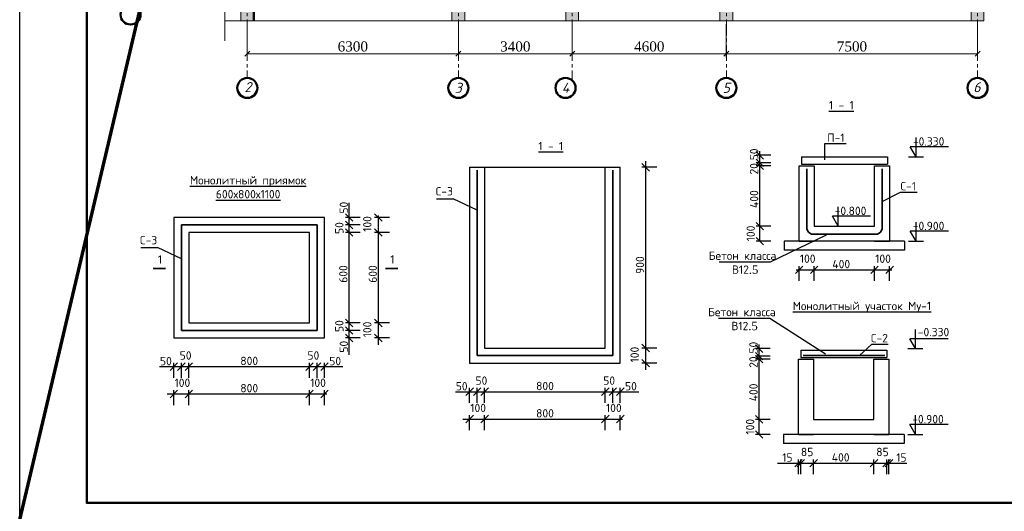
# Model space of a CAD drawing. Header units: millimetres. Extents: x 2063114 to 14983986, y -126020516 to 213791.
# Tile 588 of 656: x 2317099 to 2346492, y -193659 to -178976. Entities that reach past the tile are written whole.
import ezdxf

# ---------------------------------------------------------------- set-up
doc = ezdxf.new("R2010")
doc.units = ezdxf.units.MM
doc.linetypes.add('ACAD_ISO10W100', pattern=[18, 12, -3, 0, -3])
doc.linetypes.add('осевая', pattern=[50.8, 31.75, -6.35, 6.35, -6.35])
doc.layers.get('Defpoints').update_dxf_attribs({"color": 6, "lineweight": 35})
for name, color, linetype, lineweight in [('_0', 7, 'Continuous', 20), ('план', 7, 'Continuous', 20), ('сплошная_толстая', 7, 'Continuous', 50)]:
    doc.layers.add(name, color=color, linetype=linetype, lineweight=lineweight)
doc.layers.add('пунктир', color=1, linetype='ACAD_ISO10W100')
doc.styles.add('GOST 2.304', font='isocpeur.ttf', dxfattribs={"oblique": 15})
doc.styles.add('ISO_1.0', font='isocpeur.ttf')
doc.styles.add('Times New Roman', font='times.ttf')
doc.dimstyles.new('Миржалол100', dxfattribs={"dimtxt": 300, "dimasz": 150, "dimexe": 100, "dimexo": 100, "dimgap": 63, "dimtad": 1, "dimdec": 0, "dimtxsty": 'Times New Roman', "dimblk": 'OBLIQUE', "dimcen": 100, "dimclrd": 256, "dimclre": 256, "dimclrt": 256, "dimadec": 0, "dimazin": 0, "dimtfac": 1, "dimtdec": 0, "dimtmove": 1, "dimatfit": 3, "dimfxl": 800, "dimlwd": 13, "dimlwe": 13, "dimarcsym": 0})

# ---------------------------------------------------------------- blocks, each defined once
blk = doc.blocks.new('_Oblique')
at = {"color": 0, "linetype": 'ByBlock', "lineweight": -2}
blk.add_line((-0.5, -0.5), (0.5, 0.5), dxfattribs=at)
blk = doc.blocks.new('*D3927')
at = {"linetype": 'Continuous', "lineweight": 13, "transparency": 16777216}
for p, q in [((2323894, -179111), (2323894, -180092)), ((2330194, -179111), (2330194, -180092)), ((2323894, -179992), (2330194, -179992))]:
    blk.add_line(p, q, dxfattribs=at)
at = {"layer": 'Defpoints', "color": 0, "transparency": 16777216}
for p in [(2323894, -179011), (2330194, -179011), (2330194, -179992)]:
    blk.add_point(p, dxfattribs=at)
at = {"lineweight": 13, "transparency": 16777216, "xscale": 150, "yscale": 150, "zscale": 150, "rotation": 180}
blk.add_blockref('_Oblique', (2323894, -179992), dxfattribs=at)
at = {"lineweight": 13, "transparency": 16777216, "xscale": 150, "yscale": 150, "zscale": 150}
blk.add_blockref('_Oblique', (2330194, -179992), dxfattribs=at)
at = {"transparency": 16777216, "insert": (2327044, -179777), "char_height": 300, "attachment_point": 5, "style": 'Times New Roman', "bg_fill": 3, "box_fill_scale": 1.1, "bg_fill_color": 256, "bg_fill_true_color": 13158600, "bg_fill_transparency": 0}
blk.add_mtext('6300', dxfattribs=at)
blk = doc.blocks.new('*D3928')
at = {"linetype": 'Continuous', "lineweight": 13, "transparency": 16777216}
for p, q in [((2330194, -179111), (2330194, -180092)), ((2333594, -179111), (2333594, -180092)), ((2330194, -179992), (2333594, -179992))]:
    blk.add_line(p, q, dxfattribs=at)
at = {"layer": 'Defpoints', "color": 0, "transparency": 16777216}
for p in [(2330194, -179011), (2333594, -179011), (2333594, -179992)]:
    blk.add_point(p, dxfattribs=at)
at = {"lineweight": 13, "transparency": 16777216, "xscale": 150, "yscale": 150, "zscale": 150, "rotation": 180}
blk.add_blockref('_Oblique', (2330194, -179992), dxfattribs=at)
at = {"lineweight": 13, "transparency": 16777216, "xscale": 150, "yscale": 150, "zscale": 150}
blk.add_blockref('_Oblique', (2333594, -179992), dxfattribs=at)
at = {"transparency": 16777216, "insert": (2331894, -179777), "char_height": 300, "attachment_point": 5, "style": 'Times New Roman', "bg_fill": 3, "box_fill_scale": 1.1, "bg_fill_color": 256, "bg_fill_true_color": 13158600, "bg_fill_transparency": 0}
blk.add_mtext('3400', dxfattribs=at)
blk = doc.blocks.new('*D3929')
at = {"linetype": 'Continuous', "lineweight": 13, "transparency": 16777216}
for p, q in [((2338194, -179111), (2338194, -180092)), ((2345694, -179111), (2345694, -180092)), ((2338194, -179992), (2345694, -179992))]:
    blk.add_line(p, q, dxfattribs=at)
at = {"layer": 'Defpoints', "color": 0, "transparency": 16777216}
for p in [(2338194, -179011), (2345694, -179011), (2345694, -179992)]:
    blk.add_point(p, dxfattribs=at)
at = {"lineweight": 13, "transparency": 16777216, "xscale": 150, "yscale": 150, "zscale": 150, "rotation": 180}
blk.add_blockref('_Oblique', (2338194, -179992), dxfattribs=at)
at = {"lineweight": 13, "transparency": 16777216, "xscale": 150, "yscale": 150, "zscale": 150}
blk.add_blockref('_Oblique', (2345694, -179992), dxfattribs=at)
at = {"transparency": 16777216, "insert": (2341944, -179776), "char_height": 300, "attachment_point": 5, "style": 'Times New Roman', "bg_fill": 3, "box_fill_scale": 1.1, "bg_fill_color": 256, "bg_fill_true_color": 13158600, "bg_fill_transparency": 0}
blk.add_mtext('7500', dxfattribs=at)
blk = doc.blocks.new('*D3930')
at = {"linetype": 'Continuous', "lineweight": 13, "transparency": 16777216}
for p, q in [((2333594, -179111), (2333594, -180092)), ((2338194, -179111), (2338194, -180092)), ((2333594, -179992), (2338194, -179992))]:
    blk.add_line(p, q, dxfattribs=at)
at = {"layer": 'Defpoints', "color": 0, "transparency": 16777216}
for p in [(2333594, -179011), (2338194, -179011), (2338194, -179992)]:
    blk.add_point(p, dxfattribs=at)
at = {"lineweight": 13, "transparency": 16777216, "xscale": 150, "yscale": 150, "zscale": 150, "rotation": 180}
blk.add_blockref('_Oblique', (2333594, -179992), dxfattribs=at)
at = {"lineweight": 13, "transparency": 16777216, "xscale": 150, "yscale": 150, "zscale": 150}
blk.add_blockref('_Oblique', (2338194, -179992), dxfattribs=at)
at = {"transparency": 16777216, "insert": (2335894, -179777), "char_height": 300, "attachment_point": 5, "style": 'Times New Roman', "bg_fill": 3, "box_fill_scale": 1.1, "bg_fill_color": 256, "bg_fill_true_color": 13158600, "bg_fill_transparency": 0}
blk.add_mtext('4600', dxfattribs=at)
blk = doc.blocks.new('ккнг')
at = {"ltscale": 150, "transparency": 33554687}
h = blk.add_hatch(color=253, dxfattribs=at)
h.dxf.hatch_style = 1
h.paths.add_polyline_path([(2324084, -156498), (2323704, -156498), (2323704, -156878), (2324084, -156878)])
h = blk.add_hatch(color=253, dxfattribs=at)
h.dxf.hatch_style = 1
h.paths.add_polyline_path([(2330384, -156498), (2330004, -156498), (2330004, -156878), (2330384, -156878)])
h = blk.add_hatch(color=253, dxfattribs=at)
h.dxf.hatch_style = 1
h.paths.add_polyline_path([(2338384, -156498), (2338004, -156498), (2338004, -156878), (2338384, -156878)])
h = blk.add_hatch(color=253, dxfattribs=at)
h.dxf.hatch_style = 1
h.paths.add_polyline_path([(2345884, -156498), (2345504, -156498), (2345504, -156878), (2345884, -156878)])
h = blk.add_hatch(color=253, dxfattribs=at)
h.dxf.hatch_style = 1
h.paths.add_polyline_path([(2324084, -162798), (2323704, -162798), (2323704, -163178), (2324084, -163178)])
h = blk.add_hatch(color=253, dxfattribs=at)
h.dxf.hatch_style = 1
h.paths.add_polyline_path([(2330384, -162798), (2330004, -162798), (2330004, -163178), (2330384, -163178)])
h = blk.add_hatch(color=253, dxfattribs=at)
h.dxf.hatch_style = 1
h.paths.add_polyline_path([(2338384, -162798), (2338004, -162798), (2338004, -163178), (2338384, -163178)])
h = blk.add_hatch(color=253, dxfattribs=at)
h.dxf.hatch_style = 1
h.paths.add_polyline_path([(2345884, -162798), (2345504, -162798), (2345504, -163178), (2345884, -163178)])
h = blk.add_hatch(color=253, dxfattribs=at)
h.dxf.hatch_style = 1
h.paths.add_polyline_path([(2324084, -169478), (2323704, -169478), (2323704, -169098), (2324084, -169098)])
h = blk.add_hatch(color=253, dxfattribs=at)
h.dxf.hatch_style = 1
h.paths.add_polyline_path([(2330384, -169098), (2330004, -169098), (2330004, -169478), (2330384, -169478)])
h = blk.add_hatch(color=253, dxfattribs=at)
h.dxf.hatch_style = 1
h.paths.add_polyline_path([(2333784, -169098), (2333404, -169098), (2333404, -169478), (2333784, -169478)])
h = blk.add_hatch(color=253, dxfattribs=at)
h.dxf.hatch_style = 1
h.paths.add_polyline_path([(2338384, -169098), (2338004, -169098), (2338004, -169478), (2338384, -169478)])
h = blk.add_hatch(color=253, dxfattribs=at)
h.dxf.hatch_style = 1
h.paths.add_polyline_path([(2345884, -169098), (2345504, -169098), (2345504, -169478), (2345884, -169478)])
h = blk.add_hatch(color=253, dxfattribs=at)
h.dxf.hatch_style = 1
h.paths.add_polyline_path([(2324084, -175398), (2323704, -175398), (2323704, -175778), (2324084, -175778)])
h = blk.add_hatch(color=253, dxfattribs=at)
h.dxf.hatch_style = 1
h.paths.add_polyline_path([(2330384, -175398), (2330004, -175398), (2330004, -175778), (2330384, -175778)])
h = blk.add_hatch(color=253, dxfattribs=at)
h.dxf.hatch_style = 1
h.paths.add_polyline_path([(2333784, -175398), (2333404, -175398), (2333404, -175778), (2333784, -175778)])
h = blk.add_hatch(color=253, dxfattribs=at)
h.dxf.hatch_style = 1
h.paths.add_polyline_path([(2338384, -175398), (2338004, -175398), (2338004, -175778), (2338384, -175778)])
h = blk.add_hatch(color=253, dxfattribs=at)
h.dxf.hatch_style = 1
h.paths.add_polyline_path([(2345884, -175398), (2345504, -175398), (2345504, -175778), (2345884, -175778)])
at = {"color": 253, "ltscale": 150}
for p, q in [((2323223, -156498), (2345884, -156498)), ((2345884, -175778), (2345884, -156498)), ((2323223, -156878), (2345504, -156878)), ((2330004, -162798), (2330004, -156878)), ((2330384, -162798), (2330384, -156878)), ((2338004, -162798), (2338004, -156878)), ((2338384, -162798), (2338384, -156878)), ((2345504, -175398), (2345504, -156878)), ((2323304, -162798), (2323304, -163178)), ((2323304, -162798), (2345504, -162798)), ((2323304, -163178), (2345504, -163178)), ((2323304, -169478), (2323304, -169098)), ((2323304, -169098), (2338384, -169098)), ((2338384, -175398), (2338384, -169098)), ((2323304, -169478), (2338004, -169478)), ((2330004, -175398), (2330004, -169478)), ((2330384, -175398), (2330384, -169478)), ((2338004, -175398), (2338004, -169478)), ((2345504, -175398), (2323223, -175398)), ((2345884, -175778), (2323223, -175778))]:
    blk.add_line(p, q, dxfattribs=at)
for points in [[(2323704, -156498), (2324084, -156498), (2324084, -156878), (2323704, -156878)], [(2330004, -156498), (2330384, -156498), (2330384, -156878), (2330004, -156878)], [(2338004, -156498), (2338384, -156498), (2338384, -156878), (2338004, -156878)], [(2345504, -156498), (2345884, -156498), (2345884, -156878), (2345504, -156878)], [(2323704, -162798), (2324084, -162798), (2324084, -163178), (2323704, -163178)], [(2330004, -162798), (2330384, -162798), (2330384, -163178), (2330004, -163178)], [(2338004, -162798), (2338384, -162798), (2338384, -163178), (2338004, -163178)], [(2345504, -162798), (2345884, -162798), (2345884, -163178), (2345504, -163178)], [(2323704, -169478), (2324084, -169478), (2324084, -169098), (2323704, -169098)], [(2330004, -169098), (2330384, -169098), (2330384, -169478), (2330004, -169478)], [(2333404, -169098), (2333784, -169098), (2333784, -169478), (2333404, -169478)], [(2338004, -169098), (2338384, -169098), (2338384, -169478), (2338004, -169478)], [(2345504, -169098), (2345884, -169098), (2345884, -169478), (2345504, -169478)], [(2323704, -175398), (2324084, -175398), (2324084, -175778), (2323704, -175778)], [(2330004, -175398), (2330384, -175398), (2330384, -175778), (2330004, -175778)], [(2333404, -175398), (2333784, -175398), (2333784, -175778), (2333404, -175778)], [(2338004, -175398), (2338384, -175398), (2338384, -175778), (2338004, -175778)], [(2345504, -175398), (2345884, -175398), (2345884, -175778), (2345504, -175778)]]:
    blk.add_lwpolyline(points, close=True, dxfattribs=at)
at = {"layer": '_0'}
blk.add_lwpolyline([(2323223, -176377), (2323223, -166357), (2323523, -166157), (2322923, -165957), (2323223, -165757), (2323223, -156146)], dxfattribs=at)
at = {"layer": 'сплошная_толстая', "color": 253, "ltscale": 150}
blk.add_line((2324084, -175778), (2324084, -175398), dxfattribs=at)

msp = doc.modelspace()

# ---------------------------------------------------------------- linework, layer by layer
for p, q in [((2343862.49486, -183070.35236, 0.82749), (2343862.49486, -182497.26135, 0.82749)), ((2343862.49486, -183070.35236, 0.82749), (2343862.49486, -182497.26135, 0.82749)), ((2343862.49486, -183070.35236, 0.82749), (2343686.39475, -182774.61159, 0.82749)), ((2344829.42024, -182774.61159, 0.82749), (2343686.39475, -182774.61159, 0.82749)), ((2343862.49486, -183070.35236, 0.82749), (2343686.39475, -182774.61159, 0.82749)), ((2344829.42024, -182774.61159, 0.82749), (2343686.39475, -182774.61159, 0.82749)), ((2330529.4355, -183383.06232), (2330529.4355, -189233.06232)), ((2330529.4355, -183383.06232), (2335029.4355, -183383.06232)), ((2330979.4355, -183383.06232), (2330979.4355, -188783.06232)), ((2334579.4355, -188783.06232), (2334579.4355, -183383.06232)), ((2335029.4355, -189233.06232), (2335029.4355, -183383.06232)), ((2342850.68364, -184404.49626, 0.82749), (2343394.98949, -184125.11479, 0.82749)), ((2343394.98949, -184125.11479, 0.82749), (2343890.90773, -184125.11479, 0.82749)), ((2329545.95207, -184323.06635), (2330041.87031, -184323.06635)), ((2330754.4355, -184665.97952), (2330041.87031, -184323.06635)), ((2341535.24851, -185142.39388, 0.82749), (2341535.24851, -184569.30286, 0.82749)), ((2341535.24851, -185142.39388, 0.82749), (2341535.24851, -184569.30286, 0.82749)), ((2326199.92179, -184882.56556, 0.82749), (2321699.92179, -184882.56556, 0.82749)), ((2321699.92179, -184882.56556, 0.82749), (2321699.92179, -188482.56556, 0.82749)), ((2326199.92179, -188482.56556, 0.82749), (2326199.92179, -184882.56556, 0.82749)), ((2341535.24851, -185142.39388, 0.82749), (2341359.14841, -184846.65311, 0.82749)), ((2342502.1739, -184846.65311, 0.82749), (2341359.14841, -184846.65311, 0.82749)), ((2341535.24851, -185142.39388, 0.82749), (2341359.14841, -184846.65311, 0.82749)), ((2342502.1739, -184846.65311, 0.82749), (2341359.14841, -184846.65311, 0.82749)), ((2343862.49486, -185591.93768, 0.82749), (2343862.49486, -185018.84666, 0.82749)), ((2343862.49486, -185591.93768, 0.82749), (2343862.49486, -185018.84666, 0.82749)), ((2325749.92179, -185332.56556, 0.82749), (2322149.92179, -185332.56556, 0.82749)), ((2322149.92179, -185332.56556, 0.82749), (2322149.92179, -188032.56556, 0.82749)), ((2325749.92179, -188032.56556, 0.82749), (2325749.92179, -185332.56556, 0.82749)), ((2325749.92179, -188032.56556, 0.82749), (2325749.92179, -185332.56556, 0.82749)), ((2334579.4355, -188783.06232), (2334579.4355, -185183.06232)), ((2343862.49486, -185591.93768, 0.82749), (2343686.39475, -185296.19691, 0.82749)), ((2344829.42024, -185296.19691, 0.82749), (2343686.39475, -185296.19691, 0.82749)), ((2343862.49486, -185591.93768, 0.82749), (2343686.39475, -185296.19691, 0.82749)), ((2344829.42024, -185296.19691, 0.82749), (2343686.39475, -185296.19691, 0.82749)), ((2320716.43836, -185775.54868, 0.82749), (2321212.3566, -185775.54868, 0.82749)), ((2321924.92179, -186118.46185, 0.82749), (2321212.3566, -185775.54868, 0.82749)), ((2322149.92179, -188032.56556, 0.82749), (2325749.92179, -188032.56556, 0.82749)), ((2343844.77208, -188800.0196), (2343844.77208, -188226.92858)), ((2343844.77208, -188800.0196), (2343844.77208, -188226.92858)), ((2321699.92179, -188482.56556, 0.82749), (2326199.92179, -188482.56556, 0.82749)), ((2342172.84264, -189005.77532), (2342534.33576, -188662.86214)), ((2342534.33576, -188662.86214), (2343030.254, -188662.86214)), ((2343844.77208, -188800.0196), (2343668.67198, -188504.27883)), ((2344811.69746, -188504.27883), (2343668.67198, -188504.27883)), ((2343844.77208, -188800.0196), (2343668.67198, -188504.27883)), ((2344811.69746, -188504.27883), (2343668.67198, -188504.27883)), ((2330979.4355, -188783.06232), (2334579.4355, -188783.06232)), ((2330529.4355, -189233.06232), (2335029.4355, -189233.06232)), ((2343844.77208, -191364.48034), (2343844.77208, -190791.38932)), ((2343844.77208, -191364.48034), (2343844.77208, -190791.38932)), ((2343844.77208, -191364.48034), (2343668.67198, -191068.73957)), ((2344811.69746, -191068.73957), (2343668.67198, -191068.73957)), ((2343844.77208, -191364.48034), (2343668.67198, -191068.73957)), ((2344811.69746, -191068.73957), (2343668.67198, -191068.73957))]:
    msp.add_line(p, q)
at = {"lineweight": 25}
for p, q in [((2341133.0886, -183166.22428, 0.82749), (2341133.0886, -182672.2822, 0.82749)), ((2341133.0886, -182672.2822, 0.82749), (2341772.02689, -182672.2822, 0.82749)), ((2339525.2177, -183026.85643, 0.82749), (2339081.11419, -183026.85643, 0.82749)), ((2339193.61419, -185141.93768, 0.82749), (2339193.61419, -182906.58141, 0.82749)), ((2340436.92812, -183070.35236, 0.82749), (2343001.92812, -183070.35236, 0.82749)), ((2340436.92812, -183070.35236, 0.82749), (2340436.92812, -183295.35236, 0.82749)), ((2343001.92812, -183070.35236, 0.82749), (2343001.92812, -183295.35236, 0.82749)), ((2336119.03065, -183383.06232), (2335674.92714, -183383.06232)), ((2335787.42714, -189433.85557), (2335787.42714, -183204.32369)), ((2339525.2177, -183251.85643, 0.82749), (2339081.11419, -183251.85643, 0.82749)), ((2339525.2177, -183341.93768, 0.82749), (2339081.11419, -183341.93768, 0.82749)), ((2340367.3288, -185591.93768, 0.82749), (2340367.3288, -183341.93768, 0.82749)), ((2340367.3288, -183341.93768, 0.82749), (2340817.3288, -183341.93768, 0.82749)), ((2340436.92812, -183295.35236, 0.82749), (2343001.92812, -183295.35236, 0.82749)), ((2340817.3288, -183341.93768, 0.82749), (2340817.3288, -185141.93768, 0.82749)), ((2342617.3288, -185141.93768, 0.82749), (2342617.3288, -183341.93768, 0.82749)), ((2342617.3288, -183341.93768, 0.82749), (2343067.3288, -183341.93768, 0.82749)), ((2343067.3288, -183341.93768, 0.82749), (2343067.3288, -185591.93768, 0.82749)), ((2326932.85268, -188982.55941, 0.82749), (2326932.85268, -184441.39533, 0.82749)), ((2327264.45619, -184882.56556, 0.82749), (2326820.35268, -184882.56556, 0.82749)), ((2328139.82141, -184882.56556, 0.82749), (2327695.71791, -184882.56556, 0.82749)), ((2327808.21791, -188683.35881, 0.82749), (2327808.21791, -184819.42774, 0.82749)), ((2327264.45619, -185107.56556, 0.82749), (2326820.35268, -185107.56556, 0.82749)), ((2339525.2177, -185141.93768, 0.82749), (2339081.11419, -185141.93768, 0.82749)), ((2339193.61419, -185591.93768, 0.82749), (2339193.61419, -185141.93768, 0.82749)), ((2340817.3288, -185141.93768, 0.82749), (2342617.3288, -185141.93768, 0.82749)), ((2327264.45619, -185332.56556, 0.82749), (2326820.35268, -185332.56556, 0.82749)), ((2328139.82141, -185332.56556, 0.82749), (2327695.71791, -185332.56556, 0.82749)), ((2341174.12118, -185407.27049, 0.82749), (2339506.85997, -186214.44073, 0.82749)), ((2339525.2177, -185591.93768, 0.82749), (2339081.11419, -185591.93768, 0.82749)), ((2343517.3288, -185591.93768, 0.82749), (2339917.3288, -185591.93768, 0.82749)), ((2339917.3288, -185591.93768, 0.82749), (2339917.3288, -185861.93768, 0.82749)), ((2343067.3288, -185591.93768, 0.82749), (2340367.3288, -185591.93768, 0.82749)), ((2340367.3288, -185591.93768, 0.82749), (2340817.3288, -185591.93768, 0.82749)), ((2342617.3288, -185591.93768, 0.82749), (2343067.3288, -185591.93768, 0.82749)), ((2343517.3288, -185591.93768, 0.82749), (2343517.3288, -185861.93768, 0.82749)), ((2343517.3288, -185861.93768, 0.82749), (2339917.3288, -185861.93768, 0.82749)), ((2339506.85997, -186214.44073, 0.82749), (2337981.85144, -186214.44073, 0.82749)), ((2340367.3288, -186777.87734, 0.82749), (2340367.3288, -186333.77383, 0.82749)), ((2340817.3288, -186777.87734, 0.82749), (2340817.3288, -186333.77383, 0.82749)), ((2342617.3288, -186777.87734, 0.82749), (2342617.3288, -186333.77383, 0.82749)), ((2343067.3288, -186777.87734, 0.82749), (2343067.3288, -186333.77383, 0.82749)), ((2340280.67533, -186446.27383, 0.82749), (2343130.46663, -186446.27383, 0.82749)), ((2327264.45619, -188032.56556, 0.82749), (2326820.35268, -188032.56556, 0.82749)), ((2328139.82141, -188032.56556, 0.82749), (2327695.71791, -188032.56556, 0.82749)), ((2339489.1372, -187897.46138), (2337964.12866, -187897.46138)), ((2341156.39841, -188967.87344), (2339489.1372, -187897.46138)), ((2327264.45619, -188257.56556, 0.82749), (2326820.35268, -188257.56556, 0.82749)), ((2327264.45619, -188482.56556, 0.82749), (2326820.35268, -188482.56556, 0.82749)), ((2328139.82141, -188482.56556, 0.82749), (2327695.71791, -188482.56556, 0.82749)), ((2339175.89141, -190914.48034), (2339175.89141, -188679.12407)), ((2336119.03065, -188783.06232), (2335674.92714, -188783.06232)), ((2339507.49492, -188799.39909), (2339063.39141, -188799.39909)), ((2340419.20534, -188842.89502), (2342984.20534, -188842.89502)), ((2340419.20534, -188842.89502), (2340419.20534, -189067.89502)), ((2342984.20534, -188842.89502), (2342984.20534, -189067.89502)), ((2321699.92179, -189668.50523, 0.82749), (2321699.92179, -189224.40172, 0.82749)), ((2321924.92179, -189668.50523, 0.82749), (2321924.92179, -189224.40172, 0.82749)), ((2322149.92179, -189668.50523, 0.82749), (2322149.92179, -189224.40172, 0.82749)), ((2325749.92179, -189668.50523, 0.82749), (2325749.92179, -189224.40172, 0.82749)), ((2325974.92179, -189668.50523, 0.82749), (2325974.92179, -189224.40172, 0.82749)), ((2326199.92179, -189668.50523, 0.82749), (2326199.92179, -189224.40172, 0.82749)), ((2336119.03065, -189233.06232), (2335674.92714, -189233.06232)), ((2339507.49492, -189024.39909), (2339063.39141, -189024.39909)), ((2339507.49492, -189114.48034), (2339063.39141, -189114.48034)), ((2340349.60603, -191364.48034), (2340349.60603, -189114.48034)), ((2340349.60603, -189114.48034), (2340799.60603, -189114.48034)), ((2340419.20534, -189067.89502), (2342984.20534, -189067.89502)), ((2340799.60603, -189114.48034), (2340799.60603, -190914.48034)), ((2342599.60603, -190914.48034), (2342599.60603, -189114.48034)), ((2342599.60603, -189114.48034), (2343049.60603, -189114.48034)), ((2343049.60603, -189114.48034), (2343049.60603, -191364.48034)), ((2321274.92426, -189336.90172, 0.82749), (2326748.59601, -189336.90172, 0.82749)), ((2321499.12855, -190152.29354, 0.82749), (2326263.05962, -190152.29354, 0.82749)), ((2321699.92179, -190483.89704, 0.82749), (2321699.92179, -190039.79354, 0.82749)), ((2322149.92179, -190483.89704, 0.82749), (2322149.92179, -190039.79354, 0.82749)), ((2325749.92179, -190483.89704, 0.82749), (2325749.92179, -190039.79354, 0.82749)), ((2326199.92179, -190483.89704, 0.82749), (2326199.92179, -190039.79354, 0.82749)), ((2330104.43797, -190087.39848), (2335578.10972, -190087.39848)), ((2330529.4355, -190419.00198), (2330529.4355, -189974.89848)), ((2330754.4355, -190419.00198), (2330754.4355, -189974.89848)), ((2330979.4355, -190419.00198), (2330979.4355, -189974.89848)), ((2334579.4355, -190419.00198), (2334579.4355, -189974.89848)), ((2334804.4355, -190419.00198), (2334804.4355, -189974.89848)), ((2335029.4355, -190419.00198), (2335029.4355, -189974.89848)), ((2330328.64226, -190902.79029), (2335092.57333, -190902.79029)), ((2330529.4355, -191234.3938), (2330529.4355, -190790.29029)), ((2330979.4355, -191234.3938), (2330979.4355, -190790.29029)), ((2334579.4355, -191234.3938), (2334579.4355, -190790.29029)), ((2335029.4355, -191234.3938), (2335029.4355, -190790.29029)), ((2339507.49492, -190914.48034), (2339063.39141, -190914.48034)), ((2339175.89141, -191364.48034), (2339175.89141, -190914.48034)), ((2340799.60603, -190914.48034), (2342599.60603, -190914.48034)), ((2339507.49492, -191364.48034), (2339063.39141, -191364.48034)), ((2343499.60603, -191364.48034), (2339899.60603, -191364.48034)), ((2339899.60603, -191364.48034), (2339899.60603, -191634.48034)), ((2343499.60603, -191634.48034), (2339899.60603, -191634.48034)), ((2343049.60603, -191364.48034), (2340349.60603, -191364.48034)), ((2340349.60603, -191364.48034), (2340799.60603, -191364.48034)), ((2342599.60603, -191364.48034), (2343049.60603, -191364.48034)), ((2343499.60603, -191364.48034), (2343499.60603, -191634.48034)), ((2339724.88758, -192218.81649), (2343585.93901, -192218.81649)), ((2340349.60603, -192550.42), (2340349.60603, -192106.31649)), ((2340417.10603, -192550.42), (2340417.10603, -192106.31649)), ((2340799.60603, -192550.42), (2340799.60603, -192106.31649)), ((2342599.60603, -192550.42), (2342599.60603, -192106.31649)), ((2342982.10603, -192550.42), (2342982.10603, -192106.31649)), ((2343049.60603, -192550.42), (2343049.60603, -192106.31649))]:
    msp.add_line(p, q, dxfattribs=at)
at = {"linetype": 'ByBlock', "lineweight": 25}
for p, q in [((2343629.06053, -183070.35236, 0.82749), (2344079.20485, -183070.35236, 0.82749)), ((2341301.81418, -185142.39388, 0.82749), (2341751.95851, -185142.39388, 0.82749)), ((2341475.38113, -185142.39388, 0.82749), (2341753.22595, -185142.39388, 0.82749)), ((2343629.06053, -185591.93768, 0.82749), (2344079.20485, -185591.93768, 0.82749)), ((2343611.33775, -188800.0196), (2344061.48208, -188800.0196)), ((2343611.33775, -191364.48034), (2344061.48208, -191364.48034))]:
    msp.add_line(p, q, dxfattribs=at)
at = {"lineweight": 35}
for p, q in [((2330754.4355, -189008.06232), (2330754.4355, -183473.06232)), ((2334804.4355, -189008.06232), (2334804.4355, -183473.06232)), ((2340592.32881, -183431.93768, 0.82749), (2340592.32881, -185223.41286, 0.82749)), ((2342850.68364, -183431.93768, 0.82749), (2342850.68364, -185223.41286, 0.82749)), ((2325974.92179, -185107.56556, 0.82749), (2321924.92179, -185107.56556, 0.82749)), ((2321924.92179, -188257.56556, 0.82749), (2321924.92179, -185107.56556, 0.82749)), ((2325974.92179, -188257.56556, 0.82749), (2325974.92179, -185107.56556, 0.82749)), ((2340739.52318, -185377.05485, 0.82749), (2342703.48926, -185377.05485, 0.82749)), ((2321448.31949, -186408.30614, 0.82749), (2321086.6551, -186408.30614, 0.82749)), ((2328384.88722, -186408.30614, 0.82749), (2328023.22283, -186408.30614, 0.82749)), ((2325974.92179, -188257.56556, 0.82749), (2321924.92179, -188257.56556, 0.82749)), ((2334804.4355, -189008.06232), (2330754.4355, -189008.06232)), ((2340485.26982, -189005.77532), (2342928.08148, -189005.77532))]:
    msp.add_line(p, q, dxfattribs=at)
for centre, start, end in [((2340817.3288, -185155.18469, 0.82749), 196.869210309, 250.675212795), ((2342625.68364, -185155.18469, 0.82749), 289.324787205, 343.130789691)]:
    msp.add_arc(centre, 235.11717, start, end, dxfattribs=at)
at = {"layer": 'пунктир', "linetype": 'осевая', "lineweight": 9, "ltscale": 15}
for p, q in [((2323894.47452, -159920.78408), (2323894.47452, -180714.97741)), ((2330194.47452, -159920.78408), (2330194.47452, -180714.97741)), ((2338194.47452, -159920.78408), (2338194.47452, -180714.97741)), ((2345694.47452, -159920.78408), (2345694.47452, -180714.97741))]:
    msp.add_line(p, q, dxfattribs=at)
at = {"layer": 'сплошная_толстая', "ltscale": 150}
msp.add_circle((2320408.84584, -178820.7841), 300, dxfattribs=at)
at = {"layer": 'сплошная_толстая', "color": 0, "ltscale": 150}
for centre in [(2323894.47452, -181014.97741), (2330194.47452, -181014.97741), (2333394.47452, -181014.97741), (2338194.47452, -181014.97741), (2345694.47452, -181014.97741)]:
    msp.add_circle(centre, 300, dxfattribs=at)

# ---------------------------------------------------------------- block references
at = {"lineweight": 25, "xscale": 225, "yscale": 225, "zscale": 225}
for p, rotation in [((2339193.61419, -183026.85643, 0.82749), 90), ((2335787.42714, -183383.06232), 90), ((2339193.61419, -183251.85643, 0.82749), 90), ((2339193.61419, -183341.93768, 0.82749), 90), ((2326932.85268, -184882.56556, 0.82749), 90), ((2327808.21791, -184882.56556, 0.82749), 90), ((2326932.85268, -185107.56556, 0.82749), 90), ((2339193.61419, -185141.93768, 0.82749), 90), ((2326932.85268, -185332.56556, 0.82749), 90), ((2327808.21791, -185332.56556, 0.82749), 269.9999999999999), ((2339193.61419, -185591.93768, 0.82749), 270), ((2340367.3288, -186446.27383, 0.82749), 180), ((2342617.3288, -186446.27383, 0.82749), 180), ((2326932.85268, -188032.56556, 0.82749), 90), ((2327808.21791, -188032.56556, 0.82749), 90), ((2326932.85268, -188257.56556, 0.82749), 90), ((2326932.85268, -188482.56556, 0.82749), 90), ((2327808.21791, -188482.56556, 0.82749), 269.9999999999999), ((2335787.42714, -188783.06232), 90), ((2339175.89141, -188799.39909), 90), ((2339175.89141, -189024.39909), 90), ((2339175.89141, -189114.48034), 90), ((2321699.92179, -189336.90172, 0.82749), 180), ((2321924.92179, -189336.90172, 0.82749), 180), ((2325749.92179, -189336.90172, 0.82749), 180), ((2325974.92179, -189336.90172, 0.82749), 180), ((2335787.42714, -189233.06232), 269.9999999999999), ((2321699.92179, -190152.29354, 0.82749), 180), ((2325749.92179, -190152.29354, 0.82749), 180), ((2330529.4355, -190087.39848), 180), ((2330754.4355, -190087.39848), 180), ((2334579.4355, -190087.39848), 180), ((2334804.4355, -190087.39848), 180), ((2330529.4355, -190902.79029), 180), ((2334579.4355, -190902.79029), 180), ((2339175.89141, -190914.48034), 90), ((2339175.89141, -191364.48034), 270), ((2340349.60603, -192218.81649), 180), ((2340417.10603, -192218.81649), 180), ((2342599.60603, -192218.81649), 180)]:
    msp.add_blockref('_Oblique', p, dxfattribs=dict(at, rotation=rotation))
for p in [(2340817.3288, -186446.27383, 0.82749), (2343067.3288, -186446.27383, 0.82749), (2322149.92179, -189336.90172, 0.82749), (2326199.92179, -189336.90172, 0.82749), (2322149.92179, -190152.29354, 0.82749), (2326199.92179, -190152.29354, 0.82749), (2330979.4355, -190087.39848), (2335029.4355, -190087.39848), (2330979.4355, -190902.79029), (2335029.4355, -190902.79029), (2340799.60603, -192218.81649), (2342982.10603, -192218.81649), (2343049.60603, -192218.81649)]:
    msp.add_blockref('_Oblique', p, dxfattribs=at)

# ---------------------------------------------------------------- texts
at = {"char_height": 250, "style": 'ISO_1.0'}
for s, insert, width, attachment_point in [('{\\L1 - 1}', (2341627.90062, -181406.08109, 0.82749), 6677.9941078, 2), ('П-1', (2341464.95805, -182501.49878, 0.82749), 140.005339, 5), ('-0.330', (2344702.67539, -182488.22804, 0.82749), 2119.3266274, 3), ('{\\L1 - 1}', (2332952.00309, -182624.88114), 4190.9313909, 2), ('{\\LМонолитный приямок 600х800х1100 }', (2323918.01813, -183646.14249, 0.82749), 4190.9313909, 2), ('С-3', (2329775.49006, -184102.15654), 140.005339, 5), ('С-1', (2343624.52748, -183948.56813, 0.82749), 140.005339, 5), ('-0.800', (2342375.42905, -184560.26955, 0.82749), 2119.3266274, 3), ('-0.900', (2344702.67539, -185009.81335, 0.82749), 2119.3266274, 3), ('С-3', (2320945.97635, -185560.14462, 0.82749), 140.005339, 5), ('{\\LМонолитный участок Му-1}', (2342241.19954, -187401.01603), 4190.9313909, 2), ('С-2', (2342763.87375, -188486.31548), 140.005339, 5), ('-0.330', (2344848.51838, -188181.5672), 2119.3266274, 3), ('-0.900', (2344684.95262, -190782.35601), 2119.3266274, 3)]:
    msp.add_mtext(s, dxfattribs=dict(at, insert=insert, width=width, attachment_point=attachment_point))
at = {"lineweight": 25, "char_height": 250, "attachment_point": 5, "rotation": 90, "style": 'ISO_1.0'}
for s, insert in [('50', (2339022.91754, -182998.19595, 0.82749)), ('20', (2339022.91754, -183429.69222, 0.82749)), ('400', (2339022.91754, -184334.65179, 0.82749)), ('50', (2326776.33087, -184589.94867, 0.82749)), ('100', (2327476.18864, -185076.77198, 0.82749)), ('50', (2326641.28185, -185199.5069, 0.82749)), ('100', (2338921.42208, -185359.61553, 0.82749)), ('900', (2335616.73049, -186305.32843)), ('600', (2326759.78142, -186571.3392, 0.82749)), ('600', (2327637.52126, -186571.3392, 0.82749)), ('50', (2326641.28185, -188127.14707, 0.82749)), ('100', (2327476.18864, -188226.77198, 0.82749)), ('50', (2326776.33087, -188743.62446, 0.82749)), ('50', (2339005.19477, -188770.73862)), ('100', (2335455.39788, -188977.26874)), ('20', (2339005.19477, -189202.23488)), ('400', (2339005.19477, -190107.19445)), ('100', (2338903.69931, -191132.1582))]:
    msp.add_mtext(s, dxfattribs=dict(at, insert=insert))
at = {"lineweight": -2, "ltscale": 25, "char_height": 250, "attachment_point": 5, "style": 'ISO_1.0'}
for insert in [(2321286.32418, -186134.74403, 0.82749), (2328222.89191, -186134.74403, 0.82749)]:
    msp.add_mtext('1', dxfattribs=dict(at, insert=insert))
at = {"lineweight": 25, "char_height": 250, "attachment_point": 5, "style": 'ISO_1.0'}
for s, insert in [('Бетон класса\\P В12{\\fTimes New Roman|b0|i0|c238|p18;.5}', (2338676.66618, -186235.42937, 0.82749)), ('100', (2340623.12239, -186114.24457, 0.82749)), ('100', (2342873.12239, -186114.24457, 0.82749)), ('400', (2341624.61469, -186275.57718, 0.82749)), ('Бетон класса\\P В12{\\fTimes New Roman|b0|i0|c238|p18;.5}', (2338658.94341, -187918.45002)), ('50', (2322052.68057, -189004.87246, 0.82749)), ('50', (2325865.99217, -189004.87246, 0.82749)), ('50', (2321463.42794, -189172.62774, 0.82749)), ('800', (2323950.59363, -189166.20507, 0.82749)), ('50', (2326517.17602, -189172.62774, 0.82749)), ('100', (2321955.71537, -189820.26427, 0.82749)), ('800', (2323950.59363, -189981.59689, 0.82749)), ('100', (2326005.71537, -189820.26427, 0.82749)), ('50', (2330292.94165, -189923.1245)), ('50', (2330882.19428, -189755.36921)), ('800', (2332780.10734, -189916.70183)), ('50', (2334695.50588, -189755.36921)), ('50', (2335346.68973, -189923.1245)), ('100', (2330785.22908, -190570.76103)), ('100', (2334835.22908, -190570.76103)), ('800', (2332780.10734, -190732.09365)), ('15', (2340016.41708, -192052.6638)), ('85', (2340605.39961, -191886.78723)), ('400', (2341606.89191, -192048.11985)), ('85', (2342855.39961, -191886.78723)), ('15', (2343420.1025, -192052.6638))]:
    msp.add_mtext(s, dxfattribs=dict(at, insert=insert))
at = {"layer": 'пунктир', "color": 0, "insert": (2323910.37834, -180839.47349), "char_height": 300, "width": 255.0496237, "attachment_point": 2, "style": 'GOST 2.304'}
msp.add_mtext('2', dxfattribs=at)
at = {"layer": 'пунктир', "color": 0, "linetype": 'осевая', "ltscale": 15, "insert": (2345674.82654, -180841.66554), "char_height": 300, "width": 255.0496237, "attachment_point": 2, "style": 'GOST 2.304'}
msp.add_mtext('6', dxfattribs=at)
at = {"layer": 'сплошная_толстая', "color": 0, "ltscale": 150, "char_height": 300, "width": 255.0496237, "attachment_point": 2, "style": 'GOST 2.304'}
for s, insert in [('3', (2330192.39757, -180860.96326)), ('4', (2333392.39757, -180860.96326)), ('5', (2338192.39757, -180860.96326))]:
    msp.add_mtext(s, dxfattribs=dict(at, insert=insert))

# ---------------------------------------------------------------- next in the draw order: dimensions: what is measured, and where the dimension line sits
for base, p1, p2, picture, middle in [((2330194.47452, -179992.21498), (2323894.47452, -179010.78408), (2330194.47452, -179010.78408), '*D3927', (2327044.47452, -179776.61945)), ((2345694.47452, -179992.21498), (2338194.47452, -179010.78408), (2345694.47452, -179010.78408), '*D3929', (2341944.47452, -179776.18686))]:
    dim = msp.add_linear_dim(base=base, p1=p1, p2=p2, dimstyle='Миржалол100', override={"dimtfill": 1, "dimtfillclr": 256})
    dim.commit()
    dim.dimension.update_dxf_attribs({"geometry": picture, "text_midpoint": middle})

# ---------------------------------------------------------------- next in the draw order: dimensions: what is measured, and where the dimension line sits
dim = msp.add_linear_dim(base=(2333594.47452, -179992.21498), p1=(2330194.47452, -179010.78408), p2=(2333594.47452, -179010.78408), dimstyle='Миржалол100', override={"dimtfill": 1, "dimtfillclr": 256})
dim.commit()
dim.dimension.update_dxf_attribs({"geometry": '*D3928', "text_midpoint": (2331894.47452, -179776.61945)})

# ---------------------------------------------------------------- next in the draw order: linework, layer by layer
at = {"layer": 'пунктир', "linetype": 'осевая', "lineweight": 9, "ltscale": 15}
msp.add_line((2333594.47452, -159920.78408), (2333594.47452, -180791.37062), dxfattribs=at)

# ---------------------------------------------------------------- next in the draw order: dimensions: what is measured, and where the dimension line sits
dim = msp.add_linear_dim(base=(2338194.47452, -179992.21498), p1=(2333594.47452, -179010.78408), p2=(2338194.47452, -179010.78408), dimstyle='Миржалол100', override={"dimtfill": 1, "dimtfillclr": 256})
dim.commit()
dim.dimension.update_dxf_attribs({"geometry": '*D3930', "text_midpoint": (2335894.47452, -179776.61945)})

# ---------------------------------------------------------------- next in the draw order: linework, layer by layer
at = {"ltscale": 100}
msp.add_lwpolyline([(2317098.69554, -151908.61999), (2384498.69554, -151908.61999), (2384498.69554, -193908.61999), (2317098.69554, -193908.61999)], close=True, dxfattribs=at)
at = {"layer": '_0', "lineweight": 70}
msp.add_line((2317098.69554, -193908.61999), (2376498.69574, 58091.38001), dxfattribs=at)
at = {"layer": 'план', "color": 0, "lineweight": 50}
msp.add_lwpolyline([(2319098.69544, -152408.61999), (2383998.69544, -152408.61999), (2383998.69544, -193408.61999), (2319098.69544, -193408.61999)], close=True, dxfattribs=at)

# ---------------------------------------------------------------- next in the draw order: block references
at = {"layer": '_0'}
msp.add_blockref('ккнг', (0, -3232.65271), dxfattribs=at)

doc.saveas('drawing.dxf')
